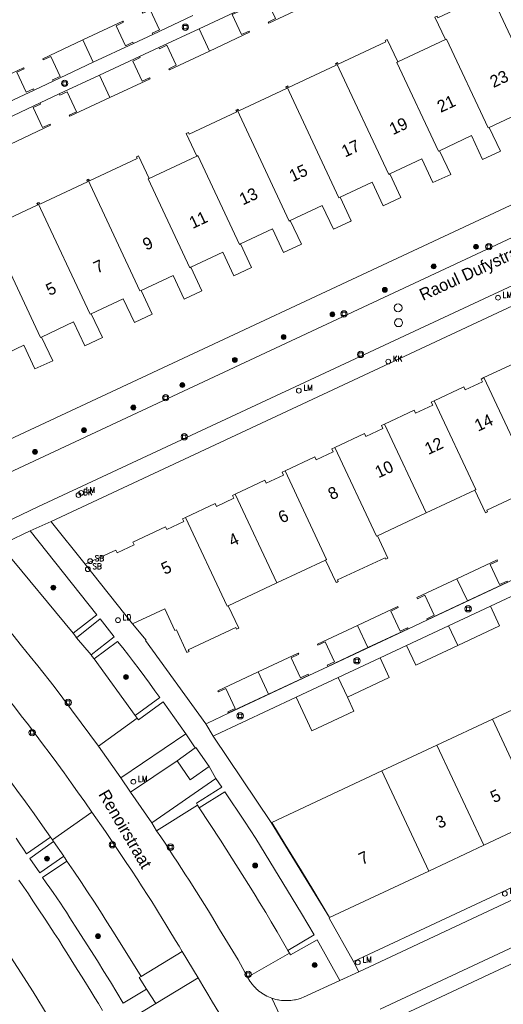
# Model space of a CAD drawing. Header units: metres. Extents: x 138165 to 154469, y 480134 to 494189.
# Tile 533 of 656: x 146467 to 146517, y 486745 to 486847. Entities that reach past the tile are written whole.
import ezdxf

# ---------------------------------------------------------------- set-up
doc = ezdxf.new("R2010")
doc.units = ezdxf.units.M
doc.header["$LTSCALE"] = 0.001
doc.header["$MEASUREMENT"] = 0
for name, color, linetype, lineweight in [('Level 5', 7, 'Continuous', 0), ('TOP-L-topo objecten punt', 7, 'Continuous', 0), ('TOP-L-topo objecten vlak', 7, 'Continuous', 0), ('TOP-T-topo huisnummering naamgeving', 7, 'Continuous', 0)]:
    doc.layers.add(name, color=color, linetype=linetype, lineweight=lineweight)
doc.styles.add('Style-INTL_ISO', font='INTL_ISO.shx')
doc.styles.add('Style-STANDARD', font='STANDARD.shx')

# ---------------------------------------------------------------- blocks, each defined once
blk = doc.blocks.new('24')
at = {"layer": 'TOP-L-topo objecten punt', "color": 7, "linetype": 'Continuous', "lineweight": 0}
for radius in [0.025, 0.0182, 0.0115, 0.005]:
    blk.add_circle((0, 0), radius, dxfattribs=at)
blk = doc.blocks.new('39')
at = {"layer": 'TOP-L-topo objecten punt', "color": 7, "linetype": 'Continuous', "lineweight": 0}
for p, q in [((0.0175, 0.0175), (-0.0175, 0.0175)), ((-0.0175, 0.0175), (-0.0175, -0.0175)), ((0.0175, 0.0175), (0.0175, -0.0175)), ((0.0175, -0.0175), (-0.0175, -0.0175))]:
    blk.add_line(p, q, dxfattribs=at)
blk.add_circle((0, 0), 0.0332, dxfattribs=at)
blk = doc.blocks.new('72')
at = {"layer": 'TOP-L-topo objecten punt', "color": 7, "linetype": 'Continuous', "lineweight": 0}
blk.add_circle((0, 0), 0.025, dxfattribs=at)
at = {"layer": 'TOP-L-topo objecten punt', "color": 7, "linetype": 'Continuous', "lineweight": 0, "style": 'Style-STANDARD'}
blk.add_text('BK', height=0.06, dxfattribs=at).set_placement((0.0483, 0))
blk = doc.blocks.new('*U13')
at = {"layer": 'Level 5', "color": 7, "linetype": 'Continuous', "lineweight": 0}
blk.add_circle((0, 0), 0.0415, dxfattribs=at)
blk = doc.blocks.new('150')
at = {"layer": 'Level 5', "color": 7, "linetype": 'Continuous', "lineweight": 0}
blk.add_blockref('*U13', (0, 0), dxfattribs=at)
blk = doc.blocks.new('121')
at = {"layer": 'TOP-L-topo objecten punt', "color": 7, "linetype": 'Continuous', "lineweight": 0}
blk.add_circle((0, 0), 0.025, dxfattribs=at)
at = {"layer": 'TOP-L-topo objecten punt', "color": 7, "linetype": 'Continuous', "lineweight": 0, "style": 'Style-STANDARD'}
blk.add_text('LD', height=0.06, dxfattribs=at).set_placement((0.0483, 0))
blk = doc.blocks.new('16')
at = {"layer": 'TOP-L-topo objecten punt', "color": 7, "linetype": 'Continuous', "lineweight": 0}
blk.add_circle((0, 0), 0.025, dxfattribs=at)
at = {"layer": 'TOP-L-topo objecten punt', "color": 7, "linetype": 'Continuous', "lineweight": 0, "style": 'Style-STANDARD'}
blk.add_text('LM', height=0.06, dxfattribs=at).set_placement((0.0483, 0))
blk = doc.blocks.new('119')
at = {"layer": 'TOP-L-topo objecten punt', "color": 7, "linetype": 'Continuous', "lineweight": 0}
blk.add_circle((0, 0), 0.025, dxfattribs=at)
at = {"layer": 'TOP-L-topo objecten punt', "color": 7, "linetype": 'Continuous', "lineweight": 0, "style": 'Style-STANDARD'}
blk.add_text('KK', height=0.06, dxfattribs=at).set_placement((0.0483, 0))
blk = doc.blocks.new('175')
at = {"layer": 'TOP-L-topo objecten punt', "color": 7, "linetype": 'Continuous', "lineweight": 0}
blk.add_circle((0, 0), 0.025, dxfattribs=at)
at = {"layer": 'TOP-L-topo objecten punt', "color": 7, "linetype": 'Continuous', "lineweight": 0, "style": 'Style-STANDARD'}
blk.add_text('SB', height=0.06, dxfattribs=at).set_placement((0.0483, 0))

msp = doc.modelspace()

# ---------------------------------------------------------------- linework, layer by layer
at = {"layer": 'TOP-L-topo objecten vlak', "flags": 128}
for points in [[(146484.02, 486850.09), (146479.86, 486848.14), (146479.91, 486848.03), (146480.68, 486848.39), (146481.66, 486846.31), (146480.89, 486845.95), (146480.94, 486845.83)], [(146491.9, 486849.3), (146491.96, 486849.19), (146492.73, 486849.55), (146493.7, 486847.47), (146492.93, 486847.1), (146492.99, 486846.99), (146497.15, 486848.94)], [(146515.98, 486850.13), (146515.68, 486849.99), (146515.6, 486850.15), (146515.39, 486850.05), (146515.46, 486849.89), (146510.52, 486847.57), (146510.44, 486847.73), (146510.22, 486847.63), (146511.32, 486845.3)], [(146515.98, 486850.13), (146520.16, 486841.16), (146521.32, 486838.74)], [(146485.75, 486846.42), (146489.91, 486848.36)], [(146486.83, 486844.1), (146490.99, 486846.06), (146490.94, 486846.17), (146490.17, 486845.81), (146489.2, 486847.89), (146489.97, 486848.25), (146489.91, 486848.36)], [(146478.95, 486844.9), (146478.89, 486845.01), (146478.12, 486844.65), (146477.15, 486846.74), (146477.92, 486847.1), (146477.86, 486847.21), (146473.7, 486845.26)], [(146485.11, 486847.78), (146480.94, 486845.83)], [(146481.58, 486844.47), (146485.75, 486846.42)], [(146485.75, 486846.42), (146486.83, 486844.1)], [(146473.7, 486845.26), (146469.54, 486843.31), (146469.59, 486843.19), (146470.36, 486843.55), (146471.33, 486841.47), (146470.56, 486841.11), (146470.62, 486840.99)], [(146474.78, 486842.95), (146473.7, 486845.26)], [(146480.94, 486845.83), (146478.95, 486844.9)], [(146506.38, 486842.98), (146505.28, 486845.32), (146505.06, 486845.21), (146505.14, 486845.05), (146500.2, 486842.73), (146500.12, 486842.9), (146500.01, 486842.84)], [(146511.32, 486845.3), (146506.38, 486842.98)], [(146515.86, 486836.18), (146515.75, 486836.13), (146511.43, 486845.35), (146511.32, 486845.3)], [(146478.95, 486844.9), (146474.78, 486842.95)], [(146479.59, 486843.54), (146481.58, 486844.47)], [(146481.58, 486844.47), (146481.64, 486844.35), (146482.41, 486844.71), (146483.38, 486842.63), (146482.61, 486842.27), (146482.67, 486842.15), (146486.83, 486844.1)], [(146475.42, 486841.59), (146479.59, 486843.54)], [(146476.5, 486839.28), (146480.67, 486841.23), (146480.61, 486841.34), (146479.85, 486840.98), (146478.87, 486843.07), (146479.64, 486843.43), (146479.59, 486843.54)], [(146468.63, 486840.04), (146468.57, 486840.18), (146467.8, 486839.82), (146466.83, 486841.9), (146467.6, 486842.26), (146467.54, 486842.37), (146463.38, 486840.42)], [(146474.78, 486842.95), (146470.62, 486840.99)], [(146500.01, 486842.84), (146499.9, 486842.79), (146499.98, 486842.63), (146495.03, 486840.31), (146494.96, 486840.48), (146494.85, 486840.43)], [(146505.54, 486831.34), (146505.43, 486831.29), (146500.01, 486842.84)], [(146506.38, 486842.98), (146506.27, 486842.93), (146510.59, 486833.71), (146510.7, 486833.76)], [(146470.62, 486840.99), (146468.63, 486840.04)], [(146471.25, 486839.65), (146475.42, 486841.59)], [(146476.5, 486839.28), (146475.42, 486841.59)], [(146468.63, 486840.04), (146464.47, 486838.1)], [(146494.85, 486840.43), (146494.74, 486840.38), (146494.82, 486840.21), (146489.87, 486837.9), (146489.8, 486838.06), (146489.69, 486838.01)], [(146494.85, 486840.43), (146500.27, 486828.87), (146500.38, 486828.92)], [(146469.26, 486838.71), (146471.25, 486839.65)], [(146471.25, 486839.65), (146471.31, 486839.52), (146472.08, 486839.88), (146473.05, 486837.8), (146472.28, 486837.44), (146472.34, 486837.33), (146476.5, 486839.28)], [(146465.1, 486836.75), (146469.26, 486838.71)], [(146466.18, 486834.44), (146470.34, 486836.4), (146470.29, 486836.51), (146469.52, 486836.15), (146468.55, 486838.23), (146469.31, 486838.59), (146469.26, 486838.71)], [(146489.69, 486838.01), (146489.58, 486837.96), (146489.66, 486837.79), (146484.71, 486835.48), (146484.64, 486835.64), (146484.42, 486835.54), (146485.51, 486833.2)], [(146489.69, 486838.01), (146495.1, 486826.45), (146495.22, 486826.51)], [(146515.86, 486836.18), (146519.18, 486837.74), (146520.34, 486835.28), (146522.18, 486836.14), (146521.02, 486838.6), (146521.32, 486838.74)], [(146510.7, 486833.76), (146514.02, 486835.32), (146515.17, 486832.86), (146517.02, 486833.72), (146515.86, 486836.18)], [(146480.57, 486830.88), (146479.47, 486833.22), (146479.26, 486833.12), (146479.33, 486832.96), (146474.39, 486830.64), (146474.31, 486830.8), (146474.2, 486830.75)], [(146485.51, 486833.2), (146480.57, 486830.88)], [(146490.06, 486824.09), (146489.94, 486824.03), (146485.62, 486833.25), (146485.51, 486833.2)], [(146505.54, 486831.34), (146508.86, 486832.9), (146510.01, 486830.44), (146511.86, 486831.3), (146510.7, 486833.76)], [(146524.9, 486831.27), (146462.88, 486802.29)], [(146484.89, 486821.67), (146484.78, 486821.61), (146480.46, 486830.83), (146480.57, 486830.88)], [(146500.38, 486828.92), (146503.7, 486830.48), (146504.85, 486828.02), (146506.69, 486828.88), (146505.54, 486831.34)], [(146474.2, 486830.75), (146474.1, 486830.7), (146474.17, 486830.54), (146469.23, 486828.22), (146469.15, 486828.38), (146469.04, 486828.33)], [(146479.73, 486819.25), (146479.62, 486819.2), (146474.2, 486830.75)], [(146495.22, 486826.51), (146498.54, 486828.06), (146499.69, 486825.6), (146501.42, 486826.41), (146501.53, 486826.46), (146500.38, 486828.92)], [(146526.21, 486828.48), (146464.87, 486799.8), (146461.17, 486798.06)], [(146469.04, 486828.33), (146468.93, 486828.28), (146469.01, 486828.12), (146464.07, 486825.8), (146463.99, 486825.96), (146463.77, 486825.86), (146464.87, 486823.53)], [(146469.04, 486828.33), (146474.46, 486816.78), (146474.57, 486816.83)], [(146490.06, 486824.09), (146493.38, 486825.64), (146494.53, 486823.18), (146496.37, 486824.04), (146495.22, 486826.51)], [(146463.09, 486793.93), (146469.02, 486796.77), (146528.13, 486824.38)], [(146484.89, 486821.67), (146488.21, 486823.22), (146489.37, 486820.76), (146491.21, 486821.62), (146490.06, 486824.09)], [(146464.87, 486823.53), (146464.98, 486823.58), (146469.3, 486814.36), (146469.41, 486814.41)], [(146470.4, 486795.27), (146528.91, 486822.64)], [(146479.73, 486819.25), (146483.05, 486820.81), (146484.21, 486818.34), (146486.05, 486819.21), (146484.89, 486821.67)], [(146474.57, 486816.83), (146477.89, 486818.39), (146479.05, 486815.92), (146480.89, 486816.79), (146479.73, 486819.25)], [(146469.41, 486814.41), (146472.73, 486815.97), (146473.89, 486813.5), (146475.73, 486814.37), (146474.57, 486816.83)], [(146464.14, 486811.94), (146467.57, 486813.55), (146468.72, 486811.09), (146470.57, 486811.95), (146469.41, 486814.41)], [(146520.48, 486812.61), (146520.18, 486812.47), (146520.32, 486812.17), (146518.54, 486811.34), (146518.39, 486811.64), (146515.31, 486810.19)], [(146515.31, 486810.19), (146515.02, 486810.05), (146515.15, 486809.75), (146513.37, 486808.92), (146513.23, 486809.22), (146510.15, 486807.77)], [(146520.73, 486798.64), (146515.31, 486810.19)], [(146510.15, 486807.77), (146509.85, 486807.63), (146509.99, 486807.34), (146508.21, 486806.5), (146508.07, 486806.8), (146504.99, 486805.35)], [(146510.15, 486807.77), (146514.47, 486798.56), (146514.36, 486798.51)], [(146504.99, 486805.35), (146504.69, 486805.22), (146504.83, 486804.92), (146503.05, 486804.08), (146502.91, 486804.38), (146499.83, 486802.94)], [(146509.31, 486796.14), (146504.99, 486805.35)], [(146499.83, 486802.94), (146499.53, 486802.8), (146499.67, 486802.5), (146497.89, 486801.66), (146497.75, 486801.96), (146494.67, 486800.52)], [(146499.83, 486802.94), (146504.15, 486793.72), (146504.26, 486793.77)], [(146494.67, 486800.52), (146494.37, 486800.38), (146494.51, 486800.08), (146492.73, 486799.24), (146492.59, 486799.54), (146489.51, 486798.1)], [(146498.88, 486791.25), (146498.99, 486791.3), (146494.67, 486800.52)], [(146489.51, 486798.1), (146489.21, 486797.96), (146489.35, 486797.66), (146487.57, 486796.82), (146487.43, 486797.12), (146484.35, 486795.68)], [(146493.83, 486788.88), (146489.51, 486798.1)], [(146509.31, 486796.14), (146514.36, 486798.51)], [(146514.36, 486798.51), (146515.46, 486796.17), (146515.68, 486796.27), (146515.6, 486796.43), (146520.54, 486798.75), (146520.62, 486798.59), (146520.73, 486798.64)], [(146504.26, 486793.77), (146509.31, 486796.14)], [(146468.24, 486794.29), (146470.4, 486795.27)], [(146473.95, 486790.81), (146470.46, 486795.19), (146470.4, 486795.27)], [(146484.35, 486795.68), (146484.05, 486795.54), (146484.18, 486795.24), (146482.4, 486794.41), (146482.27, 486794.71), (146478.89, 486793.12), (146479.02, 486792.83), (146477.24, 486791.99), (146477.11, 486792.28), (146473.95, 486790.81)], [(146484.35, 486795.68), (146488.67, 486786.46), (146488.77, 486786.51)], [(146460.82, 486790.74), (146468.24, 486794.29)], [(146468.24, 486794.29), (146475.13, 486785.56), (146472.68, 486783.67)], [(146498.88, 486791.25), (146499.98, 486788.91), (146500.08, 486788.96), (146500.19, 486789.01), (146500.12, 486789.18), (146505.06, 486791.49), (146505.14, 486791.33), (146505.35, 486791.43), (146504.26, 486793.77)], [(146472.68, 486783.67), (146465.54, 486792.32), (146461.83, 486788.97)], [(146493.83, 486788.88), (146498.88, 486791.25)], [(146513.6, 486787), (146517.76, 486788.95), (146517.71, 486789.06), (146516.94, 486788.7), (146515.96, 486790.78), (146516.73, 486791.14), (146516.68, 486791.26), (146512.51, 486789.31)], [(146478.86, 486784.63), (146473.95, 486790.81)], [(146519.75, 486789.89), (146517.78, 486788.95), (146509.45, 486785.05), (146507.47, 486784.1), (146499.14, 486780.2), (146497.14, 486779.25), (146488.82, 486775.34), (146486.63, 486774.33), (146486.45, 486774.23)], [(146461.83, 486788.97), (146462.76, 486787.88), (146463.68, 486786.78), (146464.6, 486785.68), (146465.51, 486784.58), (146466.42, 486783.47), (146467.33, 486782.36), (146468.23, 486781.25), (146469.03, 486780.26), (146470.73, 486778.11), (146475.31, 486771.91)], [(146488.77, 486786.51), (146493.83, 486788.88)], [(146512.51, 486789.31), (146508.35, 486787.35), (146508.4, 486787.24), (146509.17, 486787.6), (146510.15, 486785.52), (146509.38, 486785.16), (146509.43, 486785.04), (146513.6, 486787)], [(146513.6, 486787), (146512.51, 486789.31)], [(146515.98, 486786.45), (146518.73, 486787.75)], [(146478.86, 486784.63), (146482.19, 486786.19), (146483.25, 486783.92), (146483.4, 486783.99), (146484.49, 486781.66), (146484.71, 486781.76), (146484.63, 486781.92), (146489.58, 486784.24), (146489.65, 486784.08), (146489.87, 486784.18), (146488.77, 486786.51)], [(146503.27, 486782.16), (146507.44, 486784.11), (146507.39, 486784.22), (146506.61, 486783.86), (146505.64, 486785.95), (146506.41, 486786.31), (146506.36, 486786.42), (146502.19, 486784.47)], [(146511.64, 486784.41), (146515.98, 486786.45)], [(146512.59, 486782.38), (146516.93, 486784.42), (146515.98, 486786.45)], [(146473.05, 486783.19), (146475.48, 486785.14), (146476.96, 486783.28), (146474.55, 486781.4)], [(146486.45, 486774.23), (146480.2, 486782.88), (146480.26, 486782.92), (146478.86, 486784.63)], [(146502.19, 486784.47), (146498.03, 486782.52), (146498.08, 486782.4), (146498.85, 486782.76), (146499.82, 486780.68), (146499.05, 486780.32), (146499.11, 486780.21), (146503.27, 486782.16)], [(146502.19, 486784.47), (146503.27, 486782.16)], [(146507.29, 486782.37), (146511.64, 486784.41)], [(146511.64, 486784.41), (146512.59, 486782.38)], [(146473.05, 486783.19), (146472.94, 486783.34), (146472.68, 486783.67)], [(146474.55, 486781.4), (146473.05, 486783.19)], [(146474.87, 486780.98), (146477.3, 486782.8), (146477.84, 486782.12), (146478.43, 486781.36), (146478.95, 486780.68), (146479.53, 486779.91), (146480.11, 486779.14), (146480.61, 486778.46), (146481.18, 486777.68), (146481.68, 486776.98), (146479.14, 486775.12)], [(146504.53, 486781.08), (146507.29, 486782.37)], [(146507.29, 486782.37), (146508.24, 486780.34), (146512.59, 486782.38)], [(146462.87, 486780.71), (146463.66, 486779.73), (146464.4, 486778.8), (146465.13, 486777.87), (146465.86, 486776.94), (146466.59, 486776.01), (146467.31, 486775.07), (146468.04, 486774.13), (146468.75, 486773.19), (146469.52, 486772.17), (146470.29, 486771.14), (146470.98, 486770.21), (146471.74, 486769.17), (146472.49, 486768.13), (146473.15, 486767.19), (146473.89, 486766.13), (146474.62, 486765.08)], [(146474.87, 486780.98), (146474.66, 486781.24), (146474.55, 486781.4)], [(146479.14, 486775.12), (146474.87, 486780.98)], [(146492.95, 486777.32), (146497.12, 486779.27), (146497.06, 486779.39), (146496.29, 486779.03), (146495.32, 486781.11), (146496.09, 486781.47), (146496.03, 486781.58), (146491.87, 486779.63)], [(146500.19, 486779.04), (146504.53, 486781.08)], [(146501.14, 486777.01), (146505.48, 486779.05), (146504.53, 486781.08)], [(146491.87, 486779.63), (146487.7, 486777.68), (146487.76, 486777.56), (146488.53, 486777.92), (146489.5, 486775.84), (146488.73, 486775.48), (146488.79, 486775.37), (146492.95, 486777.32)], [(146492.95, 486777.32), (146491.87, 486779.63)], [(146495.84, 486777.01), (146500.19, 486779.04)], [(146500.19, 486779.04), (146501.14, 486777.01)], [(146459.22, 486777.31), (146459.72, 486776.69), (146460.21, 486776.08), (146460.71, 486775.46), (146461.2, 486774.84), (146461.61, 486774.32), (146462.09, 486773.69), (146462.58, 486773.07), (146463.06, 486772.44), (146463.54, 486771.81), (146464.02, 486771.18), (146464.5, 486770.54), (146464.97, 486769.91), (146465.44, 486769.27), (146465.91, 486768.63), (146466.38, 486767.99), (146466.84, 486767.36), (146467.74, 486766.13), (146468.63, 486764.89), (146469.52, 486763.64), (146470.34, 486762.49)], [(146487.23, 486772.98), (146487.43, 486773.07), (146495.84, 486777.01)], [(146495.84, 486777.01), (146497.47, 486773.53), (146501.82, 486775.56), (146501.14, 486777.01)], [(146521.92, 486777.41), (146516.18, 486774.72)], [(146479.34, 486774.83), (146479.47, 486774.67), (146482.02, 486776.53), (146484.39, 486773.19)], [(146475.31, 486771.91), (146479.34, 486774.83)], [(146479.34, 486774.83), (146479.14, 486775.12)], [(146516.18, 486774.72), (146510.43, 486772.03)], [(146516.18, 486774.72), (146521.05, 486764.33)], [(146486.45, 486774.23), (146487.23, 486772.98)], [(146504.53, 486744.61), (146567.19, 486773.93)], [(146484.39, 486773.19), (146477.64, 486768.64)], [(146485.34, 486771.75), (146484.39, 486773.19)], [(146501.77, 486749.57), (146499.24, 486754.07), (146499.29, 486754.13), (146493.25, 486764), (146487.23, 486772.98)], [(146552.09, 486773.09), (146501.77, 486749.57)], [(146505.2, 486743.25), (146505.42, 486743.35), (146568.31, 486772.83), (146568.51, 486772.92)], [(146477.64, 486768.64), (146475.31, 486771.91)], [(146483.47, 486770.4), (146485.34, 486771.75)], [(146485.34, 486771.75), (146485.43, 486771.8), (146486.8, 486769.83)], [(146552.55, 486772.06), (146502.32, 486748.5)], [(146510.43, 486772.03), (146504.73, 486769.35)], [(146515.3, 486761.63), (146510.43, 486772.03)], [(146483.47, 486770.4), (146478.65, 486767.16)], [(146486.8, 486769.83), (146484.82, 486768.43), (146483.47, 486770.4)], [(146487.49, 486768.57), (146486.8, 486769.83)], [(146478.65, 486767.16), (146477.64, 486768.64)], [(146480.85, 486763.95), (146487.49, 486768.57)], [(146487.49, 486768.57), (146488.12, 486767.65), (146485.5, 486766), (146485.6, 486765.81)], [(146504.73, 486769.35), (146493.3, 486764), (146494.7, 486761.73), (146496.37, 486758.99), (146497.54, 486757.05), (146499.3, 486754.13), (146509.6, 486758.96)], [(146509.6, 486758.96), (146504.73, 486769.35)], [(146478.65, 486767.16), (146480.85, 486763.95)], [(146485.78, 486765.53), (146488.41, 486767.18), (146490.47, 486764.13), (146491.66, 486762.34), (146496.37, 486754.55), (146497.7, 486752.33), (146494.97, 486750.72)], [(146485.6, 486765.81), (146481.35, 486763.15)], [(146485.78, 486765.53), (146485.6, 486765.81)], [(146494.97, 486750.72), (146494.42, 486751.68), (146493.86, 486752.63), (146493.24, 486753.69), (146492.67, 486754.64), (146492.04, 486755.68), (146491.46, 486756.62), (146490.88, 486757.56), (146490.22, 486758.6), (146489.17, 486760.28), (146487.97, 486762.18), (146485.76, 486765.52), (146485.78, 486765.53)], [(146474.62, 486765.08), (146470.55, 486762.19)], [(146483.99, 486750.62), (146483.68, 486751.14), (146483.31, 486751.76), (146482.62, 486752.9), (146482.31, 486753.42), (146481.93, 486754.04), (146481.54, 486754.66), (146481.22, 486755.17), (146480.84, 486755.78), (146480.51, 486756.3), (146479.79, 486757.42), (146479.4, 486758.03), (146478.66, 486759.14), (146478.27, 486759.74), (146476.04, 486763.06), (146474.62, 486765.08)], [(146515.3, 486761.63), (146521.05, 486764.33)], [(146481.35, 486763.15), (146480.85, 486763.95)], [(146470.34, 486762.49), (146467.86, 486760.76), (146467.54, 486761.23), (146467.15, 486761.8), (146466.76, 486762.36)], [(146470.55, 486762.19), (146470.34, 486762.49)], [(146490.79, 486747.95), (146489.81, 486749.74), (146487.88, 486752.89), (146487.53, 486753.47), (146487.13, 486754.14), (146486.72, 486754.81), (146486.31, 486755.48), (146485.9, 486756.14), (146485.48, 486756.81), (146484.71, 486758.02), (146484.36, 486758.57), (146483.94, 486759.23), (146483.51, 486759.89), (146483.08, 486760.54), (146482.65, 486761.2), (146482.22, 486761.85), (146481.79, 486762.5), (146481.35, 486763.15)], [(146471.71, 486741.26), (146470.11, 486743.87), (146468.55, 486746.43), (146466.92, 486748.95), (146465.3, 486751.47), (146463.61, 486753.96), (146461.92, 486756.44), (146460.17, 486758.89), (146458.4, 486761.37)], [(146471.71, 486760.5), (146469.22, 486758.78), (146468.2, 486760.26), (146470.65, 486762.03)], [(146470.55, 486762.19), (146470.65, 486762.03)], [(146470.65, 486762.03), (146471.71, 486760.5)], [(146509.6, 486758.96), (146515.3, 486761.63)], [(146471.71, 486760.5), (146471.72, 486760.5), (146471.77, 486760.41), (146471.83, 486760.33), (146472.05, 486759.99)], [(146480.31, 486746.69), (146477.88, 486745.25), (146477.22, 486746.34), (146476.55, 486747.44), (146475.87, 486748.53), (146475.2, 486749.62), (146474.52, 486750.71), (146473.83, 486751.79), (146473.15, 486752.87), (146472.36, 486754.1), (146471.99, 486754.67), (146471.68, 486755.14), (146471.36, 486755.61), (146470.98, 486756.17), (146470.6, 486756.73), (146470.28, 486757.2), (146469.89, 486757.75), (146469.52, 486758.29), (146472.05, 486759.99)], [(146472.05, 486759.99), (146472.77, 486758.93), (146473.48, 486757.87), (146474.19, 486756.81), (146474.82, 486755.84), (146475.51, 486754.77), (146476.2, 486753.69), (146476.88, 486752.61), (146479.74, 486747.99)], [(146467.07, 486758), (146467.56, 486757.29), (146468.04, 486756.58), (146468.52, 486755.86), (146468.99, 486755.15), (146469.86, 486753.84), (146470.73, 486752.52), (146471.19, 486751.8), (146471.65, 486751.07), (146472.04, 486750.47), (146472.95, 486749.02), (146473.79, 486747.67), (146474.52, 486746.5), (146474.95, 486745.79), (146475.31, 486745.2), (146475.74, 486744.49)], [(146495.13, 486750.44), (146495.24, 486750.27), (146497.99, 486751.83), (146500.36, 486747.59)], [(146479.74, 486747.99), (146483.99, 486750.62)], [(146483.99, 486750.62), (146485.65, 486747.88)], [(146490.79, 486747.95), (146495.13, 486750.44)], [(146495.13, 486750.44), (146494.97, 486750.72)], [(146501.77, 486749.57), (146502.32, 486748.5)], [(146479.74, 486747.99), (146479.55, 486747.89), (146480.31, 486746.69)], [(146493.31, 486745.75), (146493.13, 486745.82), (146492.96, 486745.89), (146492.79, 486745.97), (146492.62, 486746.06), (146492.44, 486746.16), (146492.28, 486746.27), (146492.18, 486746.33), (146492.11, 486746.39), (146491.95, 486746.5), (146491.88, 486746.56), (146491.79, 486746.64), (146491.72, 486746.7), (146491.64, 486746.78), (146491.51, 486746.92), (146491.38, 486747.06), (146491.32, 486747.13), (146491.25, 486747.22), (146491.13, 486747.37), (146491.08, 486747.45), (146491.02, 486747.53), (146490.79, 486747.95)], [(146502.32, 486748.5), (146500.36, 486747.59)], [(146481.26, 486745.19), (146485.65, 486747.88)], [(146485.65, 486747.88), (146486.16, 486747.03), (146486.66, 486746.18), (146487.16, 486745.33), (146487.8, 486744.26)], [(146500.36, 486747.59), (146496.6, 486745.87), (146496.43, 486745.8), (146496.34, 486745.77), (146496.23, 486745.73), (146496.14, 486745.7), (146496.03, 486745.67), (146495.84, 486745.62), (146495.75, 486745.6), (146495.64, 486745.58), (146495.45, 486745.55), (146495.26, 486745.52), (146495.07, 486745.51), (146494.88, 486745.5), (146494.79, 486745.5), (146494.67, 486745.5), (146494.48, 486745.51), (146494.29, 486745.53), (146494.11, 486745.55), (146494.01, 486745.57), (146493.9, 486745.59), (146493.71, 486745.63), (146493.62, 486745.66), (146493.51, 486745.69), (146493.42, 486745.71), (146493.31, 486745.75)], [(146481.26, 486745.19), (146480.31, 486746.69)], [(146488.53, 486740.55), (146482.35, 486737.41), (146481.91, 486738.25), (146481.51, 486738.99), (146481.1, 486739.74), (146480.64, 486740.56), (146480.22, 486741.3), (146479.75, 486742.11), (146479.27, 486742.92), (146478.81, 486743.7), (146481.26, 486745.19)], [(146493.31, 486745.75), (146496.41, 486739.15)]]:
    msp.add_lwpolyline(points, dxfattribs=at)

# ---------------------------------------------------------------- block references
at = {"layer": 'TOP-L-topo objecten punt', "xscale": 10, "yscale": 10, "zscale": 10}
for name, p in [('39', (146484.33, 486846.58)), ('39', (146471.81, 486840.75)), ('24', (146514.48, 486823.78)), ('39', (146515.81, 486823.79)), ('24', (146510.1, 486821.74)), ('24', (146505.03, 486819.31)), ('16', (146516.77, 486818.49)), ('150', (146506.4, 486817.44)), ('24', (146499.59, 486816.76)), ('39', (146500.79, 486816.81)), ('150', (146506.45, 486815.9)), ('24', (146494.52, 486814.41)), ('39', (146502.52, 486812.6)), ('119', (146505.38, 486811.86)), ('24', (146489.46, 486812.03)), ('24', (146484.02, 486809.42)), ('16', (146496.1, 486808.84)), ('39', (146482.29, 486808.11)), ('24', (146478.94, 486807.09)), ('24', (146473.82, 486804.74)), ('39', (146484.22, 486804.05)), ('24', (146468.73, 486802.49)), ('72', (146473.24, 486798)), ('16', (146473.52, 486798.22)), ('175', (146474.21, 486790.3)), ('175', (146474.45, 486791.13)), ('24', (146470.63, 486788.39)), ('39', (146513.67, 486786.19)), ('121', (146477.34, 486785.01)), ('39', (146502.13, 486780.79)), ('24', (146478.17, 486779.11)), ('39', (146472.18, 486776.46)), ('39', (146490.02, 486775.08)), ('39', (146468.44, 486773.33)), ('16', (146478.94, 486768.23)), ('39', (146476.75, 486761.69)), ('39', (146482.79, 486761.44)), ('24', (146469.98, 486760.25)), ('24', (146491.57, 486759.53)), ('16', (146517.48, 486756.61)), ('24', (146475.27, 486752.2)), ('16', (146502.23, 486749.47)), ('24', (146497.75, 486749.19)), ('39', (146490.85, 486748.23))]:
    msp.add_blockref(name, p, dxfattribs=at)

# ---------------------------------------------------------------- texts
at = {"layer": 'TOP-T-topo huisnummering naamgeving', "style": 'Style-INTL_ISO'}
for s, rotation, p in [('23', 25.1, (146516.3, 486840.26)), ('21', 25.1, (146510.82, 486837.68)), ('19', 25.1, (146505.86, 486835.36)), ('17', 25.1, (146500.9, 486833.04)), ('15', 25.1, (146495.47, 486830.49)), ('13', 25.1, (146490.3, 486828.07)), ('11', 25.1, (146485.09, 486825.62)), ('9', 25.1, (146480.27, 486823.37)), ('Raoul Dufystraat', 24.8, (146508.98, 486818.15)), ('7', 25.1, (146475.18, 486820.98)), ('5', 25.1, (146470.23, 486818.66)), ('14', 25.1, (146514.7, 486804.57)), ('12', 25.1, (146509.53, 486802.15)), ('10', 25.1, (146504.37, 486799.73)), ('8', 25.1, (146499.5, 486797.45)), ('6', 25.1, (146494.34, 486795.03)), ('4', 25.1, (146489.18, 486792.61)), ('5', 25.1, (146482.19, 486789.7)), ('Renoirstraat', 300.3, (146475.26, 486766.93)), ('5', 25.1, (146516.35, 486765.99)), ('3', 25.1, (146510.67, 486763.33)), ('7', 25.1, (146502.67, 486759.57))]:
    msp.add_text(s, height=1.25, rotation=rotation, dxfattribs=at).set_placement(p)

doc.saveas('drawing.dxf')
